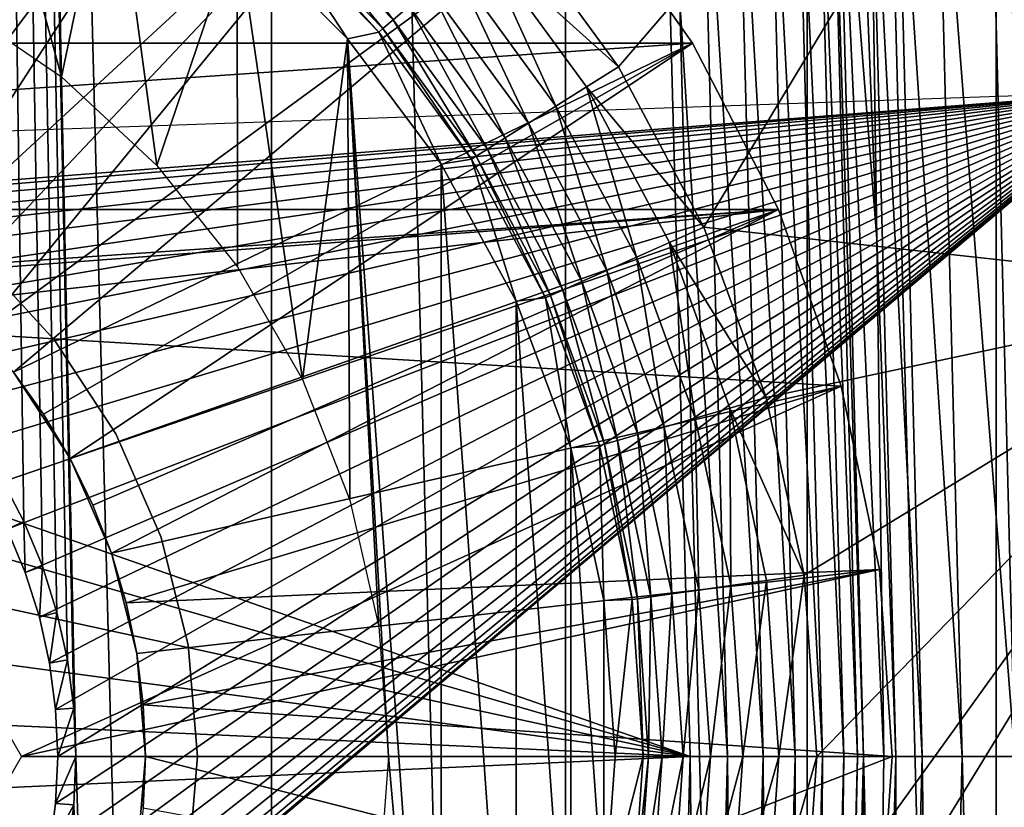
# Model space of a CAD drawing. Header units: millimetres. Extents: x -60 to 60, y -60 to 60.
# Tile 321 of 367: x 53.44 to 56.27, y -0.15 to 2.12. Entities that reach past the tile are written whole.
import ezdxf

# ---------------------------------------------------------------- set-up
doc = ezdxf.new("R2010")
doc.units = ezdxf.units.MM
doc.header["$LTSCALE"] = 81.481481
for name, color, linetype in [('112', 7, 'CONTINUOUS'), ('113', 7, 'CONTINUOUS'), ('114', 7, 'CONTINUOUS'), ('115', 7, 'CONTINUOUS'), ('116', 7, 'CONTINUOUS'), ('117', 7, 'CONTINUOUS'), ('142', 7, 'CONTINUOUS'), ('143', 7, 'CONTINUOUS'), ('144', 7, 'CONTINUOUS'), ('147', 7, 'CONTINUOUS'), ('209', 7, 'CONTINUOUS'), ('210', 7, 'CONTINUOUS'), ('229', 7, 'CONTINUOUS'), ('292', 7, 'CONTINUOUS'), ('293', 7, 'CONTINUOUS'), ('3', 7, 'CONTINUOUS'), ('324', 7, 'CONTINUOUS'), ('325', 7, 'CONTINUOUS'), ('326', 7, 'CONTINUOUS'), ('327', 7, 'CONTINUOUS'), ('328', 7, 'CONTINUOUS'), ('329', 7, 'CONTINUOUS'), ('330', 7, 'CONTINUOUS'), ('331', 7, 'CONTINUOUS'), ('332', 7, 'CONTINUOUS'), ('86', 7, 'CONTINUOUS')]:
    doc.layers.add(name, color=color, linetype=linetype)

msp = doc.modelspace()

# ---------------------------------------------------------------- linework, layer by layer
at = {"layer": '112', "color": 7, "linetype": 'Continuous', "true_color": 0xf5f5f5}
for points in [[(55.7884, -2.9734, -2.5262), (55.8676, 0, -2.5262), (55.8462, -2.9765, -1.4215), (55.7884, -2.9734, -2.5262)], [(55.8462, -2.9765, -1.4215), (55.8676, 0, -2.5262), (55.9057, -1.4888, -1.4215), (55.8462, -2.9765, -1.4215)], [(55.8676, 0, -2.5262), (55.9255, 0, -1.4215), (55.9057, -1.4888, -1.4215), (55.8676, 0, -2.5262)]]:
    msp.add_3dface(points, dxfattribs=at)
at = {"layer": '113', "color": 7, "linetype": 'Continuous', "true_color": 0xf5f5f5}
for points in [[(55.9057, 1.4888, -1.4215), (55.7884, 2.9734, -2.5262), (55.8462, 2.9765, -1.4215), (55.9057, 1.4888, -1.4215)], [(55.9255, 0, -1.4215), (55.7884, 2.9734, -2.5262), (55.9057, 1.4888, -1.4215), (55.9255, 0, -1.4215)], [(55.9255, 0, -1.4215), (55.8676, 0, -2.5262), (55.7884, 2.9734, -2.5262), (55.9255, 0, -1.4215)]]:
    msp.add_3dface(points, dxfattribs=at)
at = {"layer": '114', "color": 7, "linetype": 'Continuous', "true_color": 0xf5f5f5}
for points in [[(55.2898, -2.9464, -3), (55.3683, 0, -3), (55.3993, -2.9034, -2.9884), (55.2898, -2.9464, -3)], [(55.3993, -2.9034, -2.9884), (55.3683, 0, -3), (55.4754, 0, -2.9884), (55.3993, -2.9034, -2.9884)], [(55.3993, -2.9034, -2.9884), (55.4754, 0, -2.9884), (55.5019, -2.9087, -2.9539), (55.3993, -2.9034, -2.9884)], [(55.5019, -2.9087, -2.9539), (55.4754, 0, -2.9884), (55.5781, 0, -2.9539), (55.5019, -2.9087, -2.9539)], [(55.5019, -2.9087, -2.9539), (55.5781, 0, -2.9539), (55.5946, -2.9136, -2.898), (55.5019, -2.9087, -2.9539)], [(55.5946, -2.9136, -2.898), (55.5781, 0, -2.9539), (55.6709, 0, -2.898), (55.5946, -2.9136, -2.898)], [(55.5946, -2.9136, -2.898), (55.6709, 0, -2.898), (55.6732, -2.9177, -2.8235), (55.5946, -2.9136, -2.898)], [(55.6732, -2.9177, -2.8235), (55.6709, 0, -2.898), (55.7496, 0, -2.8235), (55.6732, -2.9177, -2.8235)], [(55.6732, -2.9177, -2.8235), (55.7496, 0, -2.8235), (55.7338, -2.9209, -2.7337), (55.6732, -2.9177, -2.8235)], [(55.7338, -2.9209, -2.7337), (55.8103, 0, -2.7337), (55.7737, -2.923, -2.633), (55.7338, -2.9209, -2.7337)], [(55.7338, -2.9209, -2.7337), (55.7496, 0, -2.8235), (55.8103, 0, -2.7337), (55.7338, -2.9209, -2.7337)], [(55.7737, -2.923, -2.633), (55.8103, 0, -2.7337), (55.8503, 0, -2.633), (55.7737, -2.923, -2.633)], [(55.7884, -2.9734, -2.5262), (55.7737, -2.923, -2.633), (55.8503, 0, -2.633), (55.7884, -2.9734, -2.5262)], [(55.8676, 0, -2.5262), (55.7884, -2.9734, -2.5262), (55.8503, 0, -2.633), (55.8676, 0, -2.5262)]]:
    msp.add_3dface(points, dxfattribs=at)
at = {"layer": '115', "color": 7, "linetype": 'Continuous', "true_color": 0xf5f5f5}
for points in [[(55.7884, 2.9734, -2.5262), (55.8676, 0, -2.5262), (55.7737, 2.923, -2.633), (55.7884, 2.9734, -2.5262)], [(55.3683, 0, -3), (55.2898, 2.9464, -3), (55.4754, 0, -2.9884), (55.3683, 0, -3)], [(55.4754, 0, -2.9884), (55.2898, 2.9464, -3), (55.3993, 2.9034, -2.9884), (55.4754, 0, -2.9884)], [(55.8103, 0, -2.7337), (55.6732, 2.9177, -2.8235), (55.7338, 2.9209, -2.7337), (55.8103, 0, -2.7337)], [(55.8503, 0, -2.633), (55.7338, 2.9209, -2.7337), (55.7737, 2.923, -2.633), (55.8503, 0, -2.633)], [(55.8503, 0, -2.633), (55.8103, 0, -2.7337), (55.7338, 2.9209, -2.7337), (55.8503, 0, -2.633)], [(55.8676, 0, -2.5262), (55.8503, 0, -2.633), (55.7737, 2.923, -2.633), (55.8676, 0, -2.5262)], [(55.5781, 0, -2.9539), (55.3993, 2.9034, -2.9884), (55.5019, 2.9087, -2.9539), (55.5781, 0, -2.9539)], [(55.5781, 0, -2.9539), (55.4754, 0, -2.9884), (55.3993, 2.9034, -2.9884), (55.5781, 0, -2.9539)], [(55.6709, 0, -2.898), (55.5019, 2.9087, -2.9539), (55.5946, 2.9136, -2.898), (55.6709, 0, -2.898)], [(55.6709, 0, -2.898), (55.5781, 0, -2.9539), (55.5019, 2.9087, -2.9539), (55.6709, 0, -2.898)], [(55.7496, 0, -2.8235), (55.5946, 2.9136, -2.898), (55.6732, 2.9177, -2.8235), (55.7496, 0, -2.8235)], [(55.7496, 0, -2.8235), (55.6709, 0, -2.898), (55.5946, 2.9136, -2.898), (55.7496, 0, -2.8235)], [(55.8103, 0, -2.7337), (55.7496, 0, -2.8235), (55.6732, 2.9177, -2.8235), (55.8103, 0, -2.7337)]]:
    msp.add_3dface(points, dxfattribs=at)
at = {"layer": '116', "color": 7, "linetype": 'Continuous', "true_color": 0xf5f5f5}
for points in [[(55.9255, 0, -1.4215), (55.96, 0, -1.1711), (55.8858, -2.8807, -1.1711), (55.9255, 0, -1.4215)], [(55.9057, -1.4888, -1.4215), (55.9255, 0, -1.4215), (55.8858, -2.8807, -1.1711), (55.9057, -1.4888, -1.4215)], [(55.96, 0, -1.1711), (55.9618, -2.8847, -0.9298), (55.8858, -2.8807, -1.1711), (55.96, 0, -1.1711)], [(56.0361, 0, -0.9298), (55.9618, -2.8847, -0.9298), (55.96, 0, -1.1711), (56.0361, 0, -0.9298)], [(56.0361, 0, -0.9298), (56.0772, -2.8906, -0.7047), (55.9618, -2.8847, -0.9298), (56.0361, 0, -0.9298)], [(56.1516, 0, -0.7047), (56.0772, -2.8906, -0.7047), (56.0361, 0, -0.9298), (56.1516, 0, -0.7047)], [(56.1516, 0, -0.7047), (56.2288, -2.8984, -0.5022), (56.0772, -2.8906, -0.7047), (56.1516, 0, -0.7047)], [(56.3034, 0, -0.5022), (56.2288, -2.8984, -0.5022), (56.1516, 0, -0.7047), (56.3034, 0, -0.5022)], [(56.3034, 0, -0.5022), (56.4122, -2.9079, -0.3282), (56.2288, -2.8984, -0.5022), (56.3034, 0, -0.5022)]]:
    msp.add_3dface(points, dxfattribs=at)
at = {"layer": '117', "color": 7, "linetype": 'Continuous', "true_color": 0xf5f5f5}
for points in [[(55.9057, 1.4888, -1.4215), (55.8462, 2.9765, -1.4215), (55.8858, 2.8807, -1.1711), (55.9057, 1.4888, -1.4215)], [(56.2288, 2.8984, -0.5022), (56.3034, 0, -0.5022), (56.0772, 2.8906, -0.7047), (56.2288, 2.8984, -0.5022)], [(56.4122, 2.9079, -0.3282), (56.4871, 0, -0.3282), (56.2288, 2.8984, -0.5022), (56.4122, 2.9079, -0.3282)], [(56.4871, 0, -0.3282), (56.3034, 0, -0.5022), (56.2288, 2.8984, -0.5022), (56.4871, 0, -0.3282)], [(55.9618, 2.8847, -0.9298), (56.0361, 0, -0.9298), (55.8858, 2.8807, -1.1711), (55.9618, 2.8847, -0.9298)], [(56.0361, 0, -0.9298), (55.96, 0, -1.1711), (55.8858, 2.8807, -1.1711), (56.0361, 0, -0.9298)], [(55.96, 0, -1.1711), (55.9057, 1.4888, -1.4215), (55.8858, 2.8807, -1.1711), (55.96, 0, -1.1711)], [(56.0772, 2.8906, -0.7047), (56.1516, 0, -0.7047), (55.9618, 2.8847, -0.9298), (56.0772, 2.8906, -0.7047)], [(56.1516, 0, -0.7047), (56.0361, 0, -0.9298), (55.9618, 2.8847, -0.9298), (56.1516, 0, -0.7047)], [(56.3034, 0, -0.5022), (56.1516, 0, -0.7047), (56.0772, 2.8906, -0.7047), (56.3034, 0, -0.5022)], [(55.9255, 0, -1.4215), (55.9057, 1.4888, -1.4215), (55.96, 0, -1.1711), (55.9255, 0, -1.4215)]]:
    msp.add_3dface(points, dxfattribs=at)
at = {"layer": '142', "color": 7, "linetype": 'Continuous', "true_color": 0xf5f5f5}
for points in [[(53.5587, 1.9546, 16.8), (53.3095, 2.8674, 16.8), (53.25, 2.1651, 16.8), (53.5587, 1.9546, 16.8)], [(53.7042, 2.6518, 16.8), (53.3095, 2.8674, 16.8), (53.5587, 1.9546, 16.8), (53.7042, 2.6518, 16.8)], [(53.8326, 1.7004, 16.8), (53.7042, 2.6518, 16.8), (53.5587, 1.9546, 16.8), (53.8326, 1.7004, 16.8)], [(54.0643, 2.3823, 16.8), (53.7042, 2.6518, 16.8), (53.8326, 1.7004, 16.8), (54.0643, 2.3823, 16.8)], [(54.0656, 1.4083, 16.8), (54.0643, 2.3823, 16.8), (53.8326, 1.7004, 16.8), (54.0656, 1.4083, 16.8)], [(54.3823, 2.0643, 16.8), (54.0643, 2.3823, 16.8), (54.2524, 1.0847, 16.8), (54.3823, 2.0643, 16.8)], [(54.2524, 1.0847, 16.8), (54.0643, 2.3823, 16.8), (54.0656, 1.4083, 16.8), (54.2524, 1.0847, 16.8)], [(54.3889, 0.7369, 16.8), (54.3823, 2.0643, 16.8), (54.2524, 1.0847, 16.8), (54.3889, 0.7369, 16.8)], [(54.3823, 2.0643, 16.8), (54.6518, -1.7042, 16.8), (54.6518, 1.7042, 16.8), (54.3823, 2.0643, 16.8)], [(54.6518, -1.7042, 16.8), (54.3823, 2.0643, 16.8), (54.5, 0, 16.8), (54.6518, -1.7042, 16.8)], [(54.5, 0, 16.8), (54.3823, 2.0643, 16.8), (54.4721, 0.3726, 16.8), (54.5, 0, 16.8)], [(54.4721, 0.3726, 16.8), (54.3823, 2.0643, 16.8), (54.3889, 0.7369, 16.8), (54.4721, 0.3726, 16.8)], [(54.6518, -1.7042, 16.8), (54.8674, -1.3095, 16.8), (54.6518, 1.7042, 16.8), (54.6518, -1.7042, 16.8)], [(54.6518, 1.7042, 16.8), (54.8674, -1.3095, 16.8), (54.8674, 1.3095, 16.8), (54.6518, 1.7042, 16.8)], [(54.8674, 1.3095, 16.8), (55.0245, -0.8881, 16.8), (55.0245, 0.8881, 16.8), (54.8674, 1.3095, 16.8)], [(54.8674, -1.3095, 16.8), (55.0245, -0.8881, 16.8), (54.8674, 1.3095, 16.8), (54.8674, -1.3095, 16.8)], [(55.0245, -0.8881, 16.8), (55.1201, -0.4486, 16.8), (55.0245, 0.8881, 16.8), (55.0245, -0.8881, 16.8)], [(55.0245, 0.8881, 16.8), (55.1201, -0.4486, 16.8), (55.1201, 0.4486, 16.8), (55.0245, 0.8881, 16.8)], [(55.1201, -0.4486, 16.8), (55.1522, 0, 16.8), (55.1201, 0.4486, 16.8), (55.1201, -0.4486, 16.8)], [(54.6518, -1.7042, 16.8), (54.5, 0, 16.8), (54.4721, -0.3726, 16.8), (54.6518, -1.7042, 16.8)]]:
    msp.add_3dface(points, dxfattribs=at)
at = {"layer": '143', "color": 7, "linetype": 'Continuous', "true_color": 0xf5f5f5}
for points in [[(54.0643, 2.3823, 16.8), (54.3823, 2.0643, 16.8), (54.1566, 2.4088, 14.4826), (54.0643, 2.3823, 16.8)], [(54.1566, 2.4088, 14.4826), (54.3823, 2.0643, 16.8), (54.4719, 2.084, 14.4826), (54.1566, 2.4088, 14.4826)], [(54.3823, 2.0643, 16.8), (54.6518, 1.7042, 16.8), (54.4719, 2.084, 14.4826), (54.3823, 2.0643, 16.8)], [(54.4719, 2.084, 14.4826), (54.6518, 1.7042, 16.8), (54.7387, 1.7184, 14.4826), (54.4719, 2.084, 14.4826)], [(54.6518, 1.7042, 16.8), (54.8674, 1.3095, 16.8), (54.7387, 1.7184, 14.4826), (54.6518, 1.7042, 16.8)], [(54.7387, 1.7184, 14.4826), (54.8674, 1.3095, 16.8), (54.9518, 1.3192, 14.4826), (54.7387, 1.7184, 14.4826)], [(54.8674, 1.3095, 16.8), (55.0245, 0.8881, 16.8), (54.9518, 1.3192, 14.4826), (54.8674, 1.3095, 16.8)], [(54.9518, 1.3192, 14.4826), (55.0245, 0.8881, 16.8), (55.1071, 0.8941, 14.4826), (54.9518, 1.3192, 14.4826)], [(55.0245, 0.8881, 16.8), (55.1201, 0.4486, 16.8), (55.1071, 0.8941, 14.4826), (55.0245, 0.8881, 16.8)], [(55.1071, 0.8941, 14.4826), (55.1201, 0.4486, 16.8), (55.2015, 0.4515, 14.4826), (55.1071, 0.8941, 14.4826)], [(55.1201, 0.4486, 16.8), (55.1522, 0, 16.8), (55.2015, 0.4515, 14.4826), (55.1201, 0.4486, 16.8)], [(55.1522, 0, 16.8), (55.2331, 0, 14.4826), (55.2015, 0.4515, 14.4826), (55.1522, 0, 16.8)]]:
    msp.add_3dface(points, dxfattribs=at)
at = {"layer": '144', "color": 7, "linetype": 'Continuous', "true_color": 0xf5f5f5}
for points in [[(55.2331, 0, 14.4826), (55.1201, -0.4486, 16.8), (55.2015, -0.4515, 14.4826), (55.2331, 0, 14.4826)], [(55.1522, 0, 16.8), (55.1201, -0.4486, 16.8), (55.2331, 0, 14.4826), (55.1522, 0, 16.8)]]:
    msp.add_3dface(points, dxfattribs=at)
at = {"layer": '147', "color": 7, "linetype": 'Continuous', "true_color": 0xf5f5f5}
for points in [[(54.5136, 2.1192, 14.2723), (54.2333, 2.4943, 14.1808), (54.193, 2.4494, 14.2723), (54.5136, 2.1192, 14.2723)], [(54.5597, 2.1581, 14.1808), (54.2333, 2.4943, 14.1808), (54.5136, 2.1192, 14.2723), (54.5597, 2.1581, 14.1808)], [(54.1671, 2.4204, 14.3747), (54.4838, 2.0941, 14.3747), (54.193, 2.4494, 14.2723), (54.1671, 2.4204, 14.3747)], [(54.4838, 2.0941, 14.3747), (54.5136, 2.1192, 14.2723), (54.193, 2.4494, 14.2723), (54.4838, 2.0941, 14.3747)], [(54.1566, 2.4088, 14.4826), (54.4719, 2.084, 14.4826), (54.1671, 2.4204, 14.3747), (54.1566, 2.4088, 14.4826)], [(54.1671, 2.4204, 14.3747), (54.4719, 2.084, 14.4826), (54.4838, 2.0941, 14.3747), (54.1671, 2.4204, 14.3747)], [(55.1619, 1.9841, 14), (54.8539, 2.4062, 14), (54.7707, 2.336, 14.012), (55.1619, 1.9841, 14)], [(54.9819, 1.8711, 14.0474), (54.7707, 2.336, 14.012), (54.6914, 2.2691, 14.0474), (54.9819, 1.8711, 14.0474)], [(55.0697, 1.9262, 14.012), (54.7707, 2.336, 14.012), (54.9819, 1.8711, 14.0474), (55.0697, 1.9262, 14.012)], [(55.0697, 1.9262, 14.012), (55.1619, 1.9841, 14), (54.7707, 2.336, 14.012), (55.0697, 1.9262, 14.012)], [(54.9027, 1.8214, 14.1046), (54.6914, 2.2691, 14.0474), (54.6199, 2.2088, 14.1046), (54.9027, 1.8214, 14.1046)], [(54.9819, 1.8711, 14.0474), (54.6914, 2.2691, 14.0474), (54.9027, 1.8214, 14.1046), (54.9819, 1.8711, 14.0474)], [(54.836, 1.7795, 14.1808), (54.6199, 2.2088, 14.1046), (54.5597, 2.1581, 14.1808), (54.836, 1.7795, 14.1808)], [(54.9027, 1.8214, 14.1046), (54.6199, 2.2088, 14.1046), (54.836, 1.7795, 14.1808), (54.9027, 1.8214, 14.1046)], [(54.7849, 1.7474, 14.2723), (54.5597, 2.1581, 14.1808), (54.5136, 2.1192, 14.2723), (54.7849, 1.7474, 14.2723)], [(54.836, 1.7795, 14.1808), (54.5597, 2.1581, 14.1808), (54.7849, 1.7474, 14.2723), (54.836, 1.7795, 14.1808)], [(54.4838, 2.0941, 14.3747), (54.7519, 1.7268, 14.3747), (54.5136, 2.1192, 14.2723), (54.4838, 2.0941, 14.3747)], [(54.7519, 1.7268, 14.3747), (54.7849, 1.7474, 14.2723), (54.5136, 2.1192, 14.2723), (54.7519, 1.7268, 14.3747)], [(54.4719, 2.084, 14.4826), (54.7387, 1.7184, 14.4826), (54.4838, 2.0941, 14.3747), (54.4719, 2.084, 14.4826)], [(54.4838, 2.0941, 14.3747), (54.7387, 1.7184, 14.4826), (54.7519, 1.7268, 14.3747), (54.4838, 2.0941, 14.3747)], [(55.408, 1.5231, 14), (55.1619, 1.9841, 14), (55.0697, 1.9262, 14.012), (55.408, 1.5231, 14)], [(55.2139, 1.4364, 14.0474), (55.0697, 1.9262, 14.012), (54.9819, 1.8711, 14.0474), (55.2139, 1.4364, 14.0474)], [(55.3086, 1.4787, 14.012), (55.0697, 1.9262, 14.012), (55.2139, 1.4364, 14.0474), (55.3086, 1.4787, 14.012)], [(55.3086, 1.4787, 14.012), (55.408, 1.5231, 14), (55.0697, 1.9262, 14.012), (55.3086, 1.4787, 14.012)], [(55.1286, 1.3982, 14.1046), (54.9819, 1.8711, 14.0474), (54.9027, 1.8214, 14.1046), (55.1286, 1.3982, 14.1046)], [(55.2139, 1.4364, 14.0474), (54.9819, 1.8711, 14.0474), (55.1286, 1.3982, 14.1046), (55.2139, 1.4364, 14.0474)], [(55.0566, 1.3661, 14.1808), (54.9027, 1.8214, 14.1046), (54.836, 1.7795, 14.1808), (55.0566, 1.3661, 14.1808)], [(55.1286, 1.3982, 14.1046), (54.9027, 1.8214, 14.1046), (55.0566, 1.3661, 14.1808), (55.1286, 1.3982, 14.1046)], [(55.0016, 1.3414, 14.2723), (54.836, 1.7795, 14.1808), (54.7849, 1.7474, 14.2723), (55.0016, 1.3414, 14.2723)], [(55.0566, 1.3661, 14.1808), (54.836, 1.7795, 14.1808), (55.0016, 1.3414, 14.2723), (55.0566, 1.3661, 14.1808)], [(54.7519, 1.7268, 14.3747), (54.9661, 1.3256, 14.3747), (54.7849, 1.7474, 14.2723), (54.7519, 1.7268, 14.3747)], [(54.9661, 1.3256, 14.3747), (55.0016, 1.3414, 14.2723), (54.7849, 1.7474, 14.2723), (54.9661, 1.3256, 14.3747)], [(54.7387, 1.7184, 14.4826), (54.9518, 1.3192, 14.4826), (54.7519, 1.7268, 14.3747), (54.7387, 1.7184, 14.4826)], [(54.7519, 1.7268, 14.3747), (54.9518, 1.3192, 14.4826), (54.9661, 1.3256, 14.3747), (54.7519, 1.7268, 14.3747)], [(55.5873, 1.0323, 14), (55.408, 1.5231, 14), (55.3086, 1.4787, 14.012), (55.5873, 1.0323, 14)], [(55.383, 0.9735, 14.0474), (55.3086, 1.4787, 14.012), (55.2139, 1.4364, 14.0474), (55.383, 0.9735, 14.0474)], [(55.4827, 1.0022, 14.012), (55.3086, 1.4787, 14.012), (55.383, 0.9735, 14.0474), (55.4827, 1.0022, 14.012)], [(55.4827, 1.0022, 14.012), (55.5873, 1.0323, 14), (55.3086, 1.4787, 14.012), (55.4827, 1.0022, 14.012)], [(55.2932, 0.9476, 14.1046), (55.2139, 1.4364, 14.0474), (55.1286, 1.3982, 14.1046), (55.2932, 0.9476, 14.1046)], [(55.383, 0.9735, 14.0474), (55.2139, 1.4364, 14.0474), (55.2932, 0.9476, 14.1046), (55.383, 0.9735, 14.0474)], [(55.2175, 0.9259, 14.1808), (55.1286, 1.3982, 14.1046), (55.0566, 1.3661, 14.1808), (55.2175, 0.9259, 14.1808)], [(55.2932, 0.9476, 14.1046), (55.1286, 1.3982, 14.1046), (55.2175, 0.9259, 14.1808), (55.2932, 0.9476, 14.1046)], [(55.1595, 0.9092, 14.2723), (55.0566, 1.3661, 14.1808), (55.0016, 1.3414, 14.2723), (55.1595, 0.9092, 14.2723)], [(55.2175, 0.9259, 14.1808), (55.0566, 1.3661, 14.1808), (55.1595, 0.9092, 14.2723), (55.2175, 0.9259, 14.1808)], [(54.9661, 1.3256, 14.3747), (55.1221, 0.8984, 14.3747), (55.0016, 1.3414, 14.2723), (54.9661, 1.3256, 14.3747)], [(55.1221, 0.8984, 14.3747), (55.1595, 0.9092, 14.2723), (55.0016, 1.3414, 14.2723), (55.1221, 0.8984, 14.3747)], [(54.9518, 1.3192, 14.4826), (55.1071, 0.8941, 14.4826), (54.9661, 1.3256, 14.3747), (54.9518, 1.3192, 14.4826)], [(54.9661, 1.3256, 14.3747), (55.1071, 0.8941, 14.4826), (55.1221, 0.8984, 14.3747), (54.9661, 1.3256, 14.3747)], [(55.6963, 0.5213, 14), (55.5873, 1.0323, 14), (55.4827, 1.0022, 14.012), (55.6963, 0.5213, 14)], [(55.4858, 0.4916, 14.0474), (55.4827, 1.0022, 14.012), (55.383, 0.9735, 14.0474), (55.4858, 0.4916, 14.0474)], [(55.5885, 0.506, 14.012), (55.4827, 1.0022, 14.012), (55.4858, 0.4916, 14.0474), (55.5885, 0.506, 14.012)], [(55.5885, 0.506, 14.012), (55.6963, 0.5213, 14), (55.4827, 1.0022, 14.012), (55.5885, 0.506, 14.012)], [(55.3932, 0.4785, 14.1046), (55.383, 0.9735, 14.0474), (55.2932, 0.9476, 14.1046), (55.3932, 0.4785, 14.1046)], [(55.4858, 0.4916, 14.0474), (55.383, 0.9735, 14.0474), (55.3932, 0.4785, 14.1046), (55.4858, 0.4916, 14.0474)], [(55.3152, 0.4675, 14.1808), (55.2932, 0.9476, 14.1046), (55.2175, 0.9259, 14.1808), (55.3152, 0.4675, 14.1808)], [(55.3932, 0.4785, 14.1046), (55.2932, 0.9476, 14.1046), (55.3152, 0.4675, 14.1808), (55.3932, 0.4785, 14.1046)], [(55.1221, 0.8984, 14.3747), (55.217, 0.4536, 14.3747), (55.1595, 0.9092, 14.2723), (55.1221, 0.8984, 14.3747)], [(55.2555, 0.4591, 14.2723), (55.2175, 0.9259, 14.1808), (55.1595, 0.9092, 14.2723), (55.2555, 0.4591, 14.2723)], [(55.217, 0.4536, 14.3747), (55.2555, 0.4591, 14.2723), (55.1595, 0.9092, 14.2723), (55.217, 0.4536, 14.3747)], [(55.3152, 0.4675, 14.1808), (55.2175, 0.9259, 14.1808), (55.2555, 0.4591, 14.2723), (55.3152, 0.4675, 14.1808)], [(55.1071, 0.8941, 14.4826), (55.2015, 0.4515, 14.4826), (55.1221, 0.8984, 14.3747), (55.1071, 0.8941, 14.4826)], [(55.1221, 0.8984, 14.3747), (55.2015, 0.4515, 14.4826), (55.217, 0.4536, 14.3747), (55.1221, 0.8984, 14.3747)], [(55.624, 0, 14.012), (55.6963, 0.5213, 14), (55.5885, 0.506, 14.012), (55.624, 0, 14.012)], [(55.7328, 0, 14), (55.6963, 0.5213, 14), (55.624, 0, 14.012), (55.7328, 0, 14)], [(55.4268, 0, 14.1046), (55.4858, 0.4916, 14.0474), (55.3932, 0.4785, 14.1046), (55.4268, 0, 14.1046)], [(55.5203, 0, 14.0474), (55.4858, 0.4916, 14.0474), (55.4268, 0, 14.1046), (55.5203, 0, 14.0474)], [(55.5203, 0, 14.0474), (55.5885, 0.506, 14.012), (55.4858, 0.4916, 14.0474), (55.5203, 0, 14.0474)], [(55.624, 0, 14.012), (55.5885, 0.506, 14.012), (55.5203, 0, 14.0474), (55.624, 0, 14.012)], [(55.2015, 0.4515, 14.4826), (55.2331, 0, 14.4826), (55.217, 0.4536, 14.3747), (55.2015, 0.4515, 14.4826)], [(55.217, 0.4536, 14.3747), (55.2488, 0, 14.3747), (55.2555, 0.4591, 14.2723), (55.217, 0.4536, 14.3747)], [(55.217, 0.4536, 14.3747), (55.2331, 0, 14.4826), (55.2488, 0, 14.3747), (55.217, 0.4536, 14.3747)], [(55.2488, 0, 14.3747), (55.2877, 0, 14.2723), (55.2555, 0.4591, 14.2723), (55.2488, 0, 14.3747)], [(55.2877, 0, 14.2723), (55.3152, 0.4675, 14.1808), (55.2555, 0.4591, 14.2723), (55.2877, 0, 14.2723)], [(55.348, 0, 14.1808), (55.3152, 0.4675, 14.1808), (55.2877, 0, 14.2723), (55.348, 0, 14.1808)], [(55.348, 0, 14.1808), (55.3932, 0.4785, 14.1046), (55.3152, 0.4675, 14.1808), (55.348, 0, 14.1808)], [(55.4268, 0, 14.1046), (55.3932, 0.4785, 14.1046), (55.348, 0, 14.1808), (55.4268, 0, 14.1046)], [(55.2331, 0, 14.4826), (55.2015, -0.4515, 14.4826), (55.2488, 0, 14.3747), (55.2331, 0, 14.4826)], [(55.2488, 0, 14.3747), (55.2015, -0.4515, 14.4826), (55.217, -0.4536, 14.3747), (55.2488, 0, 14.3747)], [(55.217, -0.4536, 14.3747), (55.2555, -0.4591, 14.2723), (55.2877, 0, 14.2723), (55.217, -0.4536, 14.3747)], [(55.2488, 0, 14.3747), (55.217, -0.4536, 14.3747), (55.2877, 0, 14.2723), (55.2488, 0, 14.3747)], [(55.3152, -0.4675, 14.1808), (55.348, 0, 14.1808), (55.2555, -0.4591, 14.2723), (55.3152, -0.4675, 14.1808)], [(55.2555, -0.4591, 14.2723), (55.348, 0, 14.1808), (55.2877, 0, 14.2723), (55.2555, -0.4591, 14.2723)], [(55.3152, -0.4675, 14.1808), (55.4268, 0, 14.1046), (55.348, 0, 14.1808), (55.3152, -0.4675, 14.1808)], [(55.3932, -0.4785, 14.1046), (55.4268, 0, 14.1046), (55.3152, -0.4675, 14.1808), (55.3932, -0.4785, 14.1046)], [(55.4858, -0.4916, 14.0474), (55.5203, 0, 14.0474), (55.3932, -0.4785, 14.1046), (55.4858, -0.4916, 14.0474)], [(55.3932, -0.4785, 14.1046), (55.5203, 0, 14.0474), (55.4268, 0, 14.1046), (55.3932, -0.4785, 14.1046)], [(55.4858, -0.4916, 14.0474), (55.624, 0, 14.012), (55.5203, 0, 14.0474), (55.4858, -0.4916, 14.0474)], [(55.5885, -0.506, 14.012), (55.624, 0, 14.012), (55.4858, -0.4916, 14.0474), (55.5885, -0.506, 14.012)], [(55.5885, -0.506, 14.012), (55.7328, 0, 14), (55.624, 0, 14.012), (55.5885, -0.506, 14.012)], [(55.6963, -0.5213, 14), (55.7328, 0, 14), (55.5885, -0.506, 14.012), (55.6963, -0.5213, 14)]]:
    msp.add_3dface(points, dxfattribs=at)
at = {"layer": '209', "color": 151, "linetype": 'Continuous', "true_color": 0x7dbfed}
for points in [[(53.3856, 0.8, 28.5), (53.4501, 0.6762, 28.5), (53.1675, 20.4088, 28.5), (53.3856, 0.8, 28.5)], [(53.4501, 0.6762, 28.5), (53.5035, 0.5472, 28.5), (53.1675, 20.4088, 28.5), (53.4501, 0.6762, 28.5)], [(53.5035, 0.5472, 28.5), (53.5455, 0.4141, 28.5), (53.1675, 20.4088, 28.5), (53.5035, 0.5472, 28.5)], [(53.5455, 0.4141, 28.5), (53.5757, 0.2778, 28.5), (53.1675, 20.4088, 28.5), (53.5455, 0.4141, 28.5)], [(53.5757, 0.2778, 28.5), (53.5939, 0.1394, 28.5), (53.1675, 20.4088, 28.5), (53.5757, 0.2778, 28.5)], [(53.6, 0, 28.5), (54.1628, -17.5981, 28.5), (53.1675, 20.4088, 28.5), (53.6, 0, 28.5)], [(53.5939, 0.1394, 28.5), (53.6, 0, 28.5), (53.1675, 20.4088, 28.5), (53.5939, 0.1394, 28.5)], [(53.1675, 20.4088, 28.5), (54.1628, -17.5981, 28.5), (54.1628, 17.5981, 28.5), (53.1675, 20.4088, 28.5)], [(54.1628, 17.5981, 28.5), (55.0096, -14.7394, 28.5), (55.0096, 14.7394, 28.5), (54.1628, 17.5981, 28.5)], [(54.1628, -17.5981, 28.5), (55.0096, -14.7394, 28.5), (54.1628, 17.5981, 28.5), (54.1628, -17.5981, 28.5)], [(55.0096, 14.7394, 28.5), (55.7056, -11.8402, 28.5), (55.7056, 11.8402, 28.5), (55.0096, 14.7394, 28.5)], [(55.0096, -14.7394, 28.5), (55.7056, -11.8402, 28.5), (55.0096, 14.7394, 28.5), (55.0096, -14.7394, 28.5)], [(55.7056, 11.8402, 28.5), (56.2489, -8.9086, 28.5), (56.2489, 8.9086, 28.5), (55.7056, 11.8402, 28.5)], [(55.7056, -11.8402, 28.5), (56.2489, -8.9086, 28.5), (55.7056, 11.8402, 28.5), (55.7056, -11.8402, 28.5)], [(56.2489, 8.9086, 28.5), (56.6381, -5.9525, 28.5), (56.6381, 5.9525, 28.5), (56.2489, 8.9086, 28.5)], [(56.2489, -8.9086, 28.5), (56.6381, -5.9525, 28.5), (56.2489, 8.9086, 28.5), (56.2489, -8.9086, 28.5)], [(53.6, 0, 28.5), (53.5939, -0.1394, 28.5), (54.1628, -17.5981, 28.5), (53.6, 0, 28.5)], [(53.5939, -0.1394, 28.5), (53.5757, -0.2778, 28.5), (54.1628, -17.5981, 28.5), (53.5939, -0.1394, 28.5)]]:
    msp.add_3dface(points, dxfattribs=at)
at = {"layer": '210', "color": 151, "linetype": 'Continuous', "true_color": 0x7dbfed}
for points in [[(52, 1.5476, 25.5), (51.9389, 1.7489, 25.5), (56.6685, 1.9141, 25.5), (52, 1.5476, 25.5)], [(52.1349, 1.5417, 25.5), (52, 1.5476, 25.5), (56.6685, 1.9141, 25.5), (52.1349, 1.5417, 25.5)], [(52.2687, 1.5241, 25.5), (52.1349, 1.5417, 25.5), (56.6685, 1.9141, 25.5), (52.2687, 1.5241, 25.5)], [(52.4005, 1.4949, 25.5), (52.2687, 1.5241, 25.5), (56.6685, 1.9141, 25.5), (52.4005, 1.4949, 25.5)], [(52.5293, 1.4543, 25.5), (52.4005, 1.4949, 25.5), (56.6685, 1.9141, 25.5), (52.5293, 1.4543, 25.5)], [(52.654, 1.4026, 25.5), (52.5293, 1.4543, 25.5), (56.6685, 1.9141, 25.5), (52.654, 1.4026, 25.5)], [(52.7738, 1.3403, 25.5), (52.654, 1.4026, 25.5), (56.6685, 1.9141, 25.5), (52.7738, 1.3403, 25.5)], [(52.8877, 1.2678, 25.5), (52.7738, 1.3403, 25.5), (56.6685, 1.9141, 25.5), (52.8877, 1.2678, 25.5)], [(52.9948, 1.1856, 25.5), (52.8877, 1.2678, 25.5), (56.6685, 1.9141, 25.5), (52.9948, 1.1856, 25.5)], [(53.0943, 1.0943, 25.5), (52.9948, 1.1856, 25.5), (56.6685, 1.9141, 25.5), (53.0943, 1.0943, 25.5)], [(52.9948, -1.1856, 25.5), (53.0943, -1.0943, 25.5), (56.6685, 1.9141, 25.5), (52.9948, -1.1856, 25.5)], [(56.6685, -1.9141, 25.5), (52.9948, -1.1856, 25.5), (56.6685, 1.9141, 25.5), (56.6685, -1.9141, 25.5)], [(53.1856, 0.9948, 25.5), (53.0943, 1.0943, 25.5), (56.6685, 1.9141, 25.5), (53.1856, 0.9948, 25.5)], [(53.0943, -1.0943, 25.5), (53.1856, -0.9948, 25.5), (56.6685, 1.9141, 25.5), (53.0943, -1.0943, 25.5)], [(53.2678, 0.8877, 25.5), (53.1856, 0.9948, 25.5), (56.6685, 1.9141, 25.5), (53.2678, 0.8877, 25.5)], [(53.1856, -0.9948, 25.5), (53.2678, -0.8877, 25.5), (56.6685, 1.9141, 25.5), (53.1856, -0.9948, 25.5)], [(53.3403, 0.7738, 25.5), (53.2678, 0.8877, 25.5), (56.6685, 1.9141, 25.5), (53.3403, 0.7738, 25.5)], [(53.2678, -0.8877, 25.5), (53.3403, -0.7738, 25.5), (56.6685, 1.9141, 25.5), (53.2678, -0.8877, 25.5)], [(53.3403, -0.7738, 25.5), (53.4026, -0.654, 25.5), (56.6685, 1.9141, 25.5), (53.3403, -0.7738, 25.5)], [(53.4026, 0.654, 25.5), (53.3403, 0.7738, 25.5), (56.6685, 1.9141, 25.5), (53.4026, 0.654, 25.5)], [(53.4026, -0.654, 25.5), (53.4543, -0.5293, 25.5), (56.6685, 1.9141, 25.5), (53.4026, -0.654, 25.5)], [(53.4543, 0.5293, 25.5), (53.4026, 0.654, 25.5), (56.6685, 1.9141, 25.5), (53.4543, 0.5293, 25.5)], [(53.4543, -0.5293, 25.5), (53.4949, -0.4005, 25.5), (56.6685, 1.9141, 25.5), (53.4543, -0.5293, 25.5)], [(53.4949, 0.4005, 25.5), (53.4543, 0.5293, 25.5), (56.6685, 1.9141, 25.5), (53.4949, 0.4005, 25.5)], [(53.4949, -0.4005, 25.5), (53.5241, -0.2687, 25.5), (56.6685, 1.9141, 25.5), (53.4949, -0.4005, 25.5)], [(53.5241, 0.2687, 25.5), (53.4949, 0.4005, 25.5), (56.6685, 1.9141, 25.5), (53.5241, 0.2687, 25.5)], [(53.5417, 0.1349, 25.5), (53.5241, 0.2687, 25.5), (56.6685, 1.9141, 25.5), (53.5417, 0.1349, 25.5)], [(53.5241, -0.2687, 25.5), (53.5417, -0.1349, 25.5), (56.6685, 1.9141, 25.5), (53.5241, -0.2687, 25.5)], [(53.5476, 0, 25.5), (53.5417, 0.1349, 25.5), (56.6685, 1.9141, 25.5), (53.5476, 0, 25.5)], [(53.5417, -0.1349, 25.5), (53.5476, 0, 25.5), (56.6685, 1.9141, 25.5), (53.5417, -0.1349, 25.5)]]:
    msp.add_3dface(points, dxfattribs=at)
at = {"layer": '229', "color": 151, "linetype": 'Continuous', "true_color": 0x7dbfed}
for points in [[(49.5, 4.3858, 17.3), (54.9088, 4.3858, 17.3), (50.9298, 1.9792, 17.3), (49.5, 4.3858, 17.3)], [(50.9298, 1.9792, 17.3), (54.9088, 4.3858, 17.3), (51.2452, 2.1196, 17.3), (50.9298, 1.9792, 17.3)]]:
    msp.add_3dface(points, dxfattribs=at)
at = {"layer": '292', "color": 151, "linetype": 'Continuous', "true_color": 0x7dbfed}
for points in [[(53.4501, 0.6762, 28.5), (53.3856, 0.8, 28.5), (53.4026, 0.654, 25.5), (53.4501, 0.6762, 28.5)], [(53.4501, 0.6762, 28.5), (53.4026, 0.654, 25.5), (53.4543, 0.5293, 25.5), (53.4501, 0.6762, 28.5)], [(53.5035, 0.5472, 28.5), (53.4501, 0.6762, 28.5), (53.4543, 0.5293, 25.5), (53.5035, 0.5472, 28.5)], [(53.5035, 0.5472, 28.5), (53.4543, 0.5293, 25.5), (53.4949, 0.4005, 25.5), (53.5035, 0.5472, 28.5)], [(53.5455, 0.4141, 28.5), (53.5035, 0.5472, 28.5), (53.4949, 0.4005, 25.5), (53.5455, 0.4141, 28.5)], [(53.5455, 0.4141, 28.5), (53.4949, 0.4005, 25.5), (53.5241, 0.2687, 25.5), (53.5455, 0.4141, 28.5)], [(53.5757, 0.2778, 28.5), (53.5455, 0.4141, 28.5), (53.5241, 0.2687, 25.5), (53.5757, 0.2778, 28.5)], [(53.5757, 0.2778, 28.5), (53.5241, 0.2687, 25.5), (53.5417, 0.1349, 25.5), (53.5757, 0.2778, 28.5)], [(53.5939, 0.1394, 28.5), (53.5757, 0.2778, 28.5), (53.5417, 0.1349, 25.5), (53.5939, 0.1394, 28.5)], [(53.5939, 0.1394, 28.5), (53.5417, 0.1349, 25.5), (53.5476, 0, 25.5), (53.5939, 0.1394, 28.5)], [(53.6, 0, 28.5), (53.5939, 0.1394, 28.5), (53.5476, 0, 25.5), (53.6, 0, 28.5)]]:
    msp.add_3dface(points, dxfattribs=at)
at = {"layer": '293', "color": 151, "linetype": 'Continuous', "true_color": 0x7dbfed}
for points in [[(53.6, 0, 28.5), (53.5476, 0, 25.5), (53.5417, -0.1349, 25.5), (53.6, 0, 28.5)], [(53.5939, -0.1394, 28.5), (53.6, 0, 28.5), (53.5417, -0.1349, 25.5), (53.5939, -0.1394, 28.5)], [(53.5939, -0.1394, 28.5), (53.5417, -0.1349, 25.5), (53.5241, -0.2687, 25.5), (53.5939, -0.1394, 28.5)], [(53.5757, -0.2778, 28.5), (53.5939, -0.1394, 28.5), (53.5241, -0.2687, 25.5), (53.5757, -0.2778, 28.5)]]:
    msp.add_3dface(points, dxfattribs=at)
at = {"layer": '3', "color": 7, "linetype": 'Continuous', "true_color": 0xf5f5f5}
for points in [[(55.2898, 2.9464, -3), (55.3683, 0, -3), (47.5035, 2.7496, -3), (55.2898, 2.9464, -3)], [(47.5035, 2.7496, -3), (55.3683, 0, -3), (47.8139, 2.1849, -3), (47.5035, 2.7496, -3)], [(47.8139, 2.1849, -3), (55.3683, 0, -3), (48.0512, 1.5857, -3), (47.8139, 2.1849, -3)], [(48.0512, 1.5857, -3), (55.3683, 0, -3), (48.2114, 0.9616, -3), (48.0512, 1.5857, -3)], [(48.2114, 0.9616, -3), (55.3683, 0, -3), (48.2922, 0.3222, -3), (48.2114, 0.9616, -3)], [(48.2922, 0.3222, -3), (55.3683, 0, -3), (48.2922, -0.3222, -3), (48.2922, 0.3222, -3)], [(55.3683, 0, -3), (55.2898, -2.9464, -3), (48.2922, -0.3222, -3), (55.3683, 0, -3)]]:
    msp.add_3dface(points, dxfattribs=at)
at = {"layer": '324', "linetype": 'Continuous'}
for points in [[(53.95, 0, 18.55), (53.9234, -0.3209, 18.55), (53.95, 0, 11.9), (53.95, 0, 18.55)], [(53.95, 0, 11.9), (53.9234, -0.3209, 18.55), (53.9234, -0.321, 11.9), (53.95, 0, 11.9)]]:
    msp.add_3dface(points, dxfattribs=at)
at = {"layer": '325', "linetype": 'Continuous'}
for points in [[(55.0641, 2.4927, 21.4), (48.625, 2.0522, 21.4), (55.375, 2.0522, 21.4), (55.0641, 2.4927, 21.4)], [(48.9359, 2.4927, 21.4), (48.625, 2.0522, 21.4), (55.0641, 2.4927, 21.4), (48.9359, 2.4927, 21.4)], [(55.375, 2.0522, 21.4), (48.377, 1.5736, 21.4), (55.623, 1.5736, 21.4), (55.375, 2.0522, 21.4)], [(48.625, 2.0522, 21.4), (48.377, 1.5736, 21.4), (55.375, 2.0522, 21.4), (48.625, 2.0522, 21.4)], [(48.377, 1.5736, 21.4), (48.1965, 1.0656, 21.4), (55.623, 1.5736, 21.4), (48.377, 1.5736, 21.4)], [(55.623, 1.5736, 21.4), (48.1965, 1.0656, 21.4), (51.2783, 1.25, 21.4), (55.623, 1.5736, 21.4)], [(52.7217, 1.25, 21.4), (55.623, 1.5736, 21.4), (51.2783, 1.25, 21.4), (52.7217, 1.25, 21.4)], [(55.8035, 1.0656, 21.4), (55.623, 1.5736, 21.4), (52.7217, 1.25, 21.4), (55.8035, 1.0656, 21.4)], [(55.8035, 1.0656, 21.4), (52.7217, 1.25, 21.4), (53.4434, 0, 21.4), (55.8035, 1.0656, 21.4)], [(55.9132, 0.5378, 21.4), (55.8035, 1.0656, 21.4), (53.4434, 0, 21.4), (55.9132, 0.5378, 21.4)], [(55.95, 0, 21.4), (55.9132, 0.5378, 21.4), (53.4434, 0, 21.4), (55.95, 0, 21.4)], [(55.9132, -0.5378, 21.4), (55.95, 0, 21.4), (52.7217, -1.25, 21.4), (55.9132, -0.5378, 21.4)], [(52.7217, -1.25, 21.4), (55.95, 0, 21.4), (53.4434, 0, 21.4), (52.7217, -1.25, 21.4)]]:
    msp.add_3dface(points, dxfattribs=at)
at = {"layer": '326', "linetype": 'Continuous'}
for points in [[(53.3207, 1.4347, 11.9), (53.3207, 1.4347, 18.55), (53.5388, 1.1977, 11.9), (53.3207, 1.4347, 11.9)], [(53.3207, 1.4347, 18.55), (53.5388, 1.1977, 18.55), (53.5388, 1.1977, 11.9), (53.3207, 1.4347, 18.55)], [(53.5388, 1.1977, 11.9), (53.5388, 1.1977, 18.55), (53.715, 0.9281, 11.9), (53.5388, 1.1977, 11.9)], [(53.5388, 1.1977, 18.55), (53.715, 0.9281, 18.55), (53.715, 0.9281, 11.9), (53.5388, 1.1977, 18.55)], [(53.715, 0.9281, 11.9), (53.715, 0.9281, 18.55), (53.8443, 0.6332, 11.9), (53.715, 0.9281, 11.9)], [(53.715, 0.9281, 18.55), (53.8443, 0.6331, 18.55), (53.8443, 0.6332, 11.9), (53.715, 0.9281, 18.55)], [(53.8443, 0.6332, 11.9), (53.8443, 0.6331, 18.55), (53.9234, 0.321, 11.9), (53.8443, 0.6332, 11.9)], [(53.8443, 0.6331, 18.55), (53.9234, 0.3209, 18.55), (53.9234, 0.321, 11.9), (53.8443, 0.6331, 18.55)], [(53.9234, 0.3209, 18.55), (53.95, 0, 18.55), (53.9234, 0.321, 11.9), (53.9234, 0.3209, 18.55)], [(53.95, 0, 18.55), (53.95, 0, 11.9), (53.9234, 0.321, 11.9), (53.95, 0, 18.55)]]:
    msp.add_3dface(points, dxfattribs=at)
at = {"layer": '327', "linetype": 'Continuous'}
for points in [[(53.7939, -0.1486, 18.9), (53.7755, -0.2963, 18.9), (53.8, 0, 18.65), (53.7939, -0.1486, 18.9)], [(53.8, 0, 18.65), (53.7755, -0.2963, 18.9), (53.7755, -0.2963, 18.65), (53.8, 0, 18.65)], [(53.8, 0, 18.9), (53.7939, -0.1486, 18.9), (53.8, 0, 18.65), (53.8, 0, 18.9)]]:
    msp.add_3dface(points, dxfattribs=at)
at = {"layer": '328', "linetype": 'Continuous'}
for points in [[(53.7939, -0.1486, 18.9), (53.8, 0, 18.9), (55.9132, -0.5379, 21.05), (53.7939, -0.1486, 18.9)], [(55.9132, -0.5379, 21.05), (53.8, 0, 18.9), (55.95, 0, 21.05), (55.9132, -0.5379, 21.05)]]:
    msp.add_3dface(points, dxfattribs=at)
at = {"layer": '329', "linetype": 'Continuous'}
for points in [[(55.9132, -0.5378, 21.4), (55.9132, -0.5379, 21.05), (55.95, 0, 21.05), (55.9132, -0.5378, 21.4)], [(55.95, 0, 21.4), (55.9132, -0.5378, 21.4), (55.95, 0, 21.05), (55.95, 0, 21.4)]]:
    msp.add_3dface(points, dxfattribs=at)
at = {"layer": '330', "linetype": 'Continuous'}
for points in [[(53.5069, 0.9845, 18.9), (53.4205, 1.1056, 18.65), (53.4205, 1.1056, 18.9), (53.5069, 0.9845, 18.9)], [(53.5831, 0.8567, 18.9), (53.4205, 1.1056, 18.65), (53.5069, 0.9845, 18.9), (53.5831, 0.8567, 18.9)], [(53.5831, 0.8567, 18.65), (53.4205, 1.1056, 18.65), (53.5831, 0.8567, 18.9), (53.5831, 0.8567, 18.65)], [(53.7025, 0.5845, 18.9), (53.5831, 0.8567, 18.65), (53.6484, 0.7231, 18.9), (53.7025, 0.5845, 18.9)], [(53.7025, 0.5845, 18.65), (53.5831, 0.8567, 18.65), (53.7025, 0.5845, 18.9), (53.7025, 0.5845, 18.65)], [(53.6484, 0.7231, 18.9), (53.5831, 0.8567, 18.65), (53.5831, 0.8567, 18.9), (53.6484, 0.7231, 18.9)], [(53.7755, 0.2963, 18.65), (53.7025, 0.5845, 18.65), (53.7755, 0.2963, 18.9), (53.7755, 0.2963, 18.65)], [(53.7755, 0.2963, 18.9), (53.7025, 0.5845, 18.65), (53.7449, 0.4419, 18.9), (53.7755, 0.2963, 18.9)], [(53.7449, 0.4419, 18.9), (53.7025, 0.5845, 18.65), (53.7025, 0.5845, 18.9), (53.7449, 0.4419, 18.9)], [(53.7939, 0.1486, 18.9), (53.7755, 0.2963, 18.65), (53.7755, 0.2963, 18.9), (53.7939, 0.1486, 18.9)], [(53.8, 0, 18.9), (53.7755, 0.2963, 18.65), (53.7939, 0.1486, 18.9), (53.8, 0, 18.9)], [(53.8, 0, 18.9), (53.8, 0, 18.65), (53.7755, 0.2963, 18.65), (53.8, 0, 18.9)]]:
    msp.add_3dface(points, dxfattribs=at)
at = {"layer": '331', "linetype": 'Continuous'}
for points in [[(53.8173, 3.5071, 21.05), (52.7231, 1.6484, 18.9), (53.3228, 3.7219, 21.05), (53.8173, 3.5071, 21.05)], [(52.8567, 1.5831, 18.9), (52.7231, 1.6484, 18.9), (53.8173, 3.5071, 21.05), (52.8567, 1.5831, 18.9)], [(54.2779, 3.227, 21.05), (52.8567, 1.5831, 18.9), (53.8173, 3.5071, 21.05), (54.2779, 3.227, 21.05)], [(52.9845, 1.5069, 18.9), (52.8567, 1.5831, 18.9), (54.2779, 3.227, 21.05), (52.9845, 1.5069, 18.9)], [(53.1056, 1.4205, 18.9), (52.9845, 1.5069, 18.9), (54.2779, 3.227, 21.05), (53.1056, 1.4205, 18.9)], [(54.6961, 2.8868, 21.05), (53.1056, 1.4205, 18.9), (54.2779, 3.227, 21.05), (54.6961, 2.8868, 21.05)], [(53.2191, 1.3243, 18.9), (53.1056, 1.4205, 18.9), (54.6961, 2.8868, 21.05), (53.2191, 1.3243, 18.9)], [(53.3243, 1.2191, 18.9), (53.2191, 1.3243, 18.9), (54.6961, 2.8868, 21.05), (53.3243, 1.2191, 18.9)], [(55.0641, 2.4928, 21.05), (53.3243, 1.2191, 18.9), (54.6961, 2.8868, 21.05), (55.0641, 2.4928, 21.05)], [(53.4205, 1.1056, 18.9), (53.3243, 1.2191, 18.9), (55.0641, 2.4928, 21.05), (53.4205, 1.1056, 18.9)], [(55.375, 2.0524, 21.05), (53.4205, 1.1056, 18.9), (55.0641, 2.4928, 21.05), (55.375, 2.0524, 21.05)], [(53.5069, 0.9845, 18.9), (53.4205, 1.1056, 18.9), (55.375, 2.0524, 21.05), (53.5069, 0.9845, 18.9)], [(53.5831, 0.8567, 18.9), (53.5069, 0.9845, 18.9), (55.375, 2.0524, 21.05), (53.5831, 0.8567, 18.9)], [(55.623, 1.5737, 21.05), (53.5831, 0.8567, 18.9), (55.375, 2.0524, 21.05), (55.623, 1.5737, 21.05)], [(53.6484, 0.7231, 18.9), (53.5831, 0.8567, 18.9), (55.623, 1.5737, 21.05), (53.6484, 0.7231, 18.9)], [(53.7025, 0.5845, 18.9), (53.6484, 0.7231, 18.9), (55.623, 1.5737, 21.05), (53.7025, 0.5845, 18.9)], [(55.8035, 1.0657, 21.05), (53.7025, 0.5845, 18.9), (55.623, 1.5737, 21.05), (55.8035, 1.0657, 21.05)], [(53.7449, 0.4419, 18.9), (53.7025, 0.5845, 18.9), (55.8035, 1.0657, 21.05), (53.7449, 0.4419, 18.9)], [(55.9132, 0.5379, 21.05), (53.7449, 0.4419, 18.9), (55.8035, 1.0657, 21.05), (55.9132, 0.5379, 21.05)], [(53.7755, 0.2963, 18.9), (53.7449, 0.4419, 18.9), (55.9132, 0.5379, 21.05), (53.7755, 0.2963, 18.9)], [(53.7939, 0.1486, 18.9), (53.7755, 0.2963, 18.9), (55.9132, 0.5379, 21.05), (53.7939, 0.1486, 18.9)], [(55.95, 0, 21.05), (53.7939, 0.1486, 18.9), (55.9132, 0.5379, 21.05), (55.95, 0, 21.05)], [(55.95, 0, 21.05), (53.8, 0, 18.9), (53.7939, 0.1486, 18.9), (55.95, 0, 21.05)]]:
    msp.add_3dface(points, dxfattribs=at)
at = {"layer": '332', "linetype": 'Continuous'}
for points in [[(55.0641, 2.4927, 21.4), (55.375, 2.0522, 21.4), (55.0641, 2.4928, 21.05), (55.0641, 2.4927, 21.4)], [(55.375, 2.0522, 21.4), (55.375, 2.0524, 21.05), (55.0641, 2.4928, 21.05), (55.375, 2.0522, 21.4)], [(55.375, 2.0522, 21.4), (55.623, 1.5736, 21.4), (55.375, 2.0524, 21.05), (55.375, 2.0522, 21.4)], [(55.623, 1.5736, 21.4), (55.623, 1.5737, 21.05), (55.375, 2.0524, 21.05), (55.623, 1.5736, 21.4)], [(55.623, 1.5736, 21.4), (55.8035, 1.0656, 21.4), (55.623, 1.5737, 21.05), (55.623, 1.5736, 21.4)], [(55.8035, 1.0656, 21.4), (55.8035, 1.0657, 21.05), (55.623, 1.5737, 21.05), (55.8035, 1.0656, 21.4)], [(55.8035, 1.0656, 21.4), (55.9132, 0.5378, 21.4), (55.8035, 1.0657, 21.05), (55.8035, 1.0656, 21.4)], [(55.9132, 0.5378, 21.4), (55.9132, 0.5379, 21.05), (55.8035, 1.0657, 21.05), (55.9132, 0.5378, 21.4)], [(55.9132, 0.5378, 21.4), (55.95, 0, 21.4), (55.9132, 0.5379, 21.05), (55.9132, 0.5378, 21.4)], [(55.95, 0, 21.4), (55.95, 0, 21.05), (55.9132, 0.5379, 21.05), (55.95, 0, 21.4)]]:
    msp.add_3dface(points, dxfattribs=at)
at = {"layer": '86', "color": 7, "linetype": 'Continuous', "true_color": 0xf5f5f5}
for points in [[(54.8539, 2.4062, 14), (55.1619, 1.9841, 14), (56.9139, 4.0173, 14), (54.8539, 2.4062, 14)], [(55.1619, 1.9841, 14), (55.408, 1.5231, 14), (56.9139, 4.0173, 14), (55.1619, 1.9841, 14)], [(56.9139, 4.0173, 14), (55.408, 1.5231, 14), (57.0397, 1.3428, 14), (56.9139, 4.0173, 14)], [(55.408, 1.5231, 14), (55.5873, 1.0323, 14), (57.0397, 1.3428, 14), (55.408, 1.5231, 14)], [(55.5873, 1.0323, 14), (55.6963, 0.5213, 14), (57.0397, 1.3428, 14), (55.5873, 1.0323, 14)], [(57.0397, 1.3428, 14), (55.5873, -1.0323, 14), (57.0398, -1.3401, 14), (57.0397, 1.3428, 14)], [(55.6963, -0.5213, 14), (55.5873, -1.0323, 14), (57.0397, 1.3428, 14), (55.6963, -0.5213, 14)], [(55.6963, 0.5213, 14), (55.7328, 0, 14), (57.0397, 1.3428, 14), (55.6963, 0.5213, 14)], [(55.7328, 0, 14), (55.6963, -0.5213, 14), (57.0397, 1.3428, 14), (55.7328, 0, 14)]]:
    msp.add_3dface(points, dxfattribs=at)

doc.saveas('drawing.dxf')
